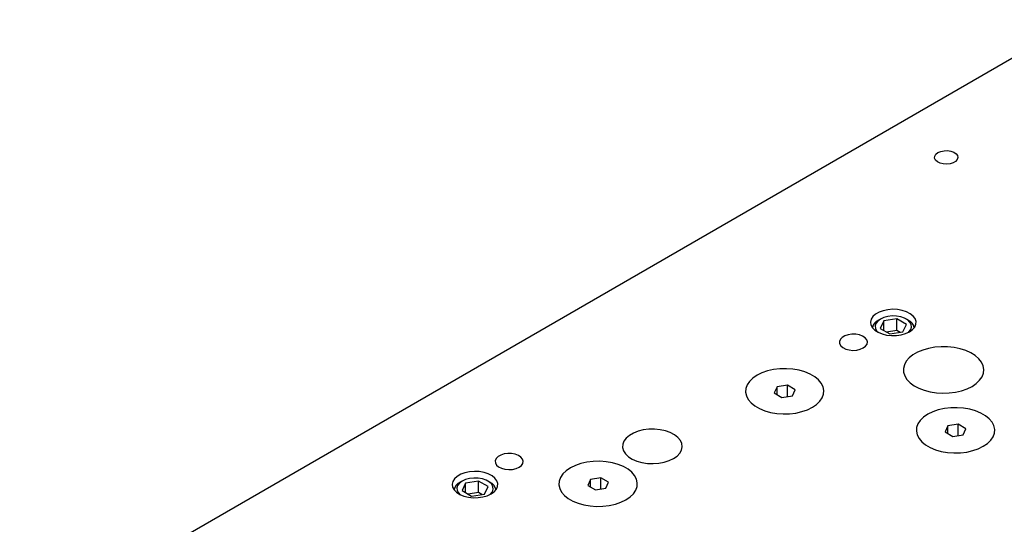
# Model space of a CAD drawing. Header units: inches. Extents: x 1802 to 2468, y -253 to -72.
# Tile 472 of 570: x 2213.96 to 2227.11, y -82.08 to -75.34. Entities that reach past the tile are written whole.
import ezdxf

# ---------------------------------------------------------------- set-up
doc = ezdxf.new("R2010")
doc.units = ezdxf.units.IN
doc.header["$LTSCALE"] = 0.5
doc.header["$MEASUREMENT"] = 0
doc.layers.add('DST-M-S', color=53, linetype='Continuous')
doc.layers.add('SVF-M-S', color=8, linetype='Continuous')

msp = doc.modelspace()

# ---------------------------------------------------------------- linework, layer by layer
at = {"layer": 'DST-M-S', "linetype": 'Continuous', "lineweight": 25}
for p, q in [((2228.10009, -75.34169), (2213.95795, -83.50577)), ((2226.17705, -77.18871), (2226.17879, -77.16184)), ((2226.18911, -77.21468), (2226.17705, -77.18871)), ((2226.17879, -77.16184), (2226.19418, -77.13646)), ((2226.19418, -77.13646), (2226.22183, -77.11483)), ((2226.22183, -77.11483), (2226.25931, -77.09886)), ((2226.25931, -77.09886), (2226.30327, -77.08998)), ((2226.30327, -77.08998), (2226.34981, -77.08897)), ((2226.34981, -77.08897), (2226.3948, -77.09593)), ((2226.3948, -77.09593), (2226.43424, -77.11024)), ((2226.43424, -77.11024), (2226.46462, -77.13062)), ((2226.46462, -77.13062), (2226.48325, -77.15526)), ((2226.48846, -77.18198), (2226.4798, -77.2084)), ((2226.48325, -77.15526), (2226.48846, -77.18198)), ((2226.21389, -77.23745), (2226.18911, -77.21468)), ((2226.24919, -77.25498), (2226.21389, -77.23745)), ((2226.29188, -77.26574), (2226.24919, -77.25498)), ((2226.33816, -77.26875), (2226.29188, -77.26574)), ((2226.38393, -77.26375), (2226.33816, -77.26875)), ((2226.4251, -77.25118), (2226.38393, -77.26375)), ((2226.45804, -77.23217), (2226.4251, -77.25118)), ((2226.4798, -77.2084), (2226.45804, -77.23217)), ((2225.38788, -79.27278), (2225.35242, -79.30481)), ((2225.43444, -79.2459), (2225.38788, -79.27278)), ((2225.48992, -79.22543), (2225.43444, -79.2459)), ((2225.55173, -79.21232), (2225.48992, -79.22543)), ((2225.61697, -79.20719), (2225.55173, -79.21232)), ((2225.68259, -79.21028), (2225.61697, -79.20719)), ((2225.74554, -79.22143), (2225.68259, -79.21028)), ((2225.80286, -79.24014), (2225.74554, -79.22143)), ((2225.85187, -79.26552), (2225.80286, -79.24014)), ((2225.89028, -79.2964), (2225.85187, -79.26552)), ((2225.32971, -79.34049), (2225.32082, -79.37815)), ((2225.32082, -79.37815), (2225.32617, -79.41604)), ((2225.32617, -79.41604), (2225.3455, -79.45237)), ((2225.35242, -79.30481), (2225.32971, -79.34049)), ((2225.9163, -79.33131), (2225.89028, -79.2964)), ((2225.91103, -79.44353), (2225.92693, -79.40664)), ((2225.92871, -79.36864), (2225.9163, -79.33131)), ((2225.92693, -79.40664), (2225.92871, -79.36864)), ((2225.02341, -79.546), (2224.9789, -79.56044)), ((2225.07302, -79.53902), (2225.02341, -79.546)), ((2225.12405, -79.54002), (2225.07302, -79.53902)), ((2225.17272, -79.54894), (2225.12405, -79.54002)), ((2225.21542, -79.56511), (2225.17272, -79.54894)), ((2225.3455, -79.45237), (2225.3779, -79.48546)), ((2225.3779, -79.48546), (2225.42187, -79.51376)), ((2225.42187, -79.51376), (2225.47535, -79.53593)), ((2225.47535, -79.53593), (2225.53584, -79.55095)), ((2225.53584, -79.55095), (2225.6005, -79.55811)), ((2225.66632, -79.55709), (2225.73022, -79.54791)), ((2225.73022, -79.54791), (2225.78921, -79.53102)), ((2225.78921, -79.53102), (2225.84053, -79.50721)), ((2225.84053, -79.50721), (2225.88178, -79.47758)), ((2225.88178, -79.47758), (2225.91103, -79.44353)), ((2224.91777, -79.60698), (2224.90568, -79.63562)), ((2224.90568, -79.63562), (2224.90742, -79.66508)), ((2224.90742, -79.66508), (2224.92287, -79.69318)), ((2224.9428, -79.58129), (2224.91777, -79.60698)), ((2224.9789, -79.56044), (2224.9428, -79.58129)), ((2225.24898, -79.58733), (2225.21542, -79.56511)), ((2225.27091, -79.61395), (2225.24898, -79.58733)), ((2225.25563, -79.69974), (2225.27436, -79.67232)), ((2225.27959, -79.643), (2225.27091, -79.61395)), ((2225.27436, -79.67232), (2225.27959, -79.643)), ((2225.6005, -79.55811), (2225.66632, -79.55709)), ((2224.92287, -79.69318), (2224.95087, -79.71783)), ((2224.95087, -79.71783), (2224.98936, -79.7372)), ((2224.98936, -79.7372), (2225.03547, -79.74986)), ((2225.03547, -79.74986), (2225.08579, -79.75487)), ((2225.08579, -79.75487), (2225.13659, -79.75186)), ((2225.13659, -79.75186), (2225.18409, -79.74104)), ((2225.18409, -79.74104), (2225.22478, -79.72323)), ((2225.22478, -79.72323), (2225.25563, -79.69974)), ((2225.88754, -79.81458), (2225.83698, -79.8551)), ((2225.94871, -79.77927), (2225.88754, -79.81458)), ((2226.0189, -79.75008), (2225.94871, -79.77927)), ((2226.09628, -79.72777), (2226.0189, -79.75008)), ((2226.17887, -79.71292), (2226.09628, -79.72777)), ((2226.26451, -79.7059), (2226.17887, -79.71292)), ((2226.351, -79.70691), (2226.26451, -79.7059)), ((2226.43608, -79.71591), (2226.351, -79.70691)), ((2226.51756, -79.73267), (2226.43608, -79.71591)), ((2226.59333, -79.75676), (2226.51756, -79.73267)), ((2226.66142, -79.78756), (2226.59333, -79.75676)), ((2226.72008, -79.82426), (2226.66142, -79.78756)), ((2225.7726, -79.94745), (2225.76045, -79.99689)), ((2225.79833, -79.89978), (2225.7726, -79.94745)), ((2225.83698, -79.8551), (2225.79833, -79.89978)), ((2226.76777, -79.86592), (2226.72008, -79.82426)), ((2226.80327, -79.91146), (2226.76777, -79.86592)), ((2226.82566, -79.95969), (2226.80327, -79.91146)), ((2223.87148, -80.05544), (2223.80551, -80.0877)), ((2223.94575, -80.02989), (2223.87148, -80.05544)), ((2224.02629, -80.01175), (2223.94575, -80.02989)), ((2224.1109, -80.00151), (2224.02629, -80.01175)), ((2224.19728, -79.99945), (2224.1109, -80.00151)), ((2224.28306, -80.00562), (2224.19728, -79.99945)), ((2224.36592, -80.01986), (2224.28306, -80.00562)), ((2224.44359, -80.04178), (2224.36592, -80.01986)), ((2224.51395, -80.07078), (2224.44359, -80.04178)), ((2224.57508, -80.10607), (2224.51395, -80.07078)), ((2225.76045, -79.99689), (2225.76219, -80.04682)), ((2225.76219, -80.04682), (2225.77778, -80.09594)), ((2226.81013, -80.10794), (2226.82913, -80.05922)), ((2226.83436, -80.00938), (2226.82566, -79.95969)), ((2226.82913, -80.05922), (2226.83436, -80.00938)), ((2223.70538, -80.16865), (2223.67396, -80.21515)), ((2223.74964, -80.12578), (2223.70538, -80.16865)), ((2223.80551, -80.0877), (2223.74964, -80.12578)), ((2224.62532, -80.14669), (2224.57508, -80.10607)), ((2224.66329, -80.19152), (2224.62532, -80.14669)), ((2224.68795, -80.23936), (2224.66329, -80.19152)), ((2225.77778, -80.09594), (2225.80682, -80.14297)), ((2225.80682, -80.14297), (2225.84855, -80.18671)), ((2225.84855, -80.18671), (2225.9019, -80.22602)), ((2226.67703, -80.23504), (2226.73308, -80.197)), ((2226.73308, -80.197), (2226.77783, -80.15426)), ((2226.77783, -80.15426), (2226.81013, -80.10794)), ((2223.65621, -80.26399), (2223.65264, -80.31386)), ((2223.65264, -80.31386), (2223.66334, -80.36338)), ((2223.67396, -80.21515), (2223.65621, -80.26399)), ((2224.67733, -80.38759), (2224.69507, -80.33875)), ((2224.69865, -80.28888), (2224.68795, -80.23936)), ((2224.69507, -80.33875), (2224.69865, -80.28888)), ((2225.9019, -80.22602), (2225.96548, -80.25988)), ((2225.96548, -80.25988), (2226.03764, -80.28742)), ((2226.03764, -80.28742), (2226.11652, -80.30791)), ((2226.11652, -80.30791), (2226.20008, -80.32084)), ((2226.20008, -80.32084), (2226.28614, -80.32586)), ((2226.28614, -80.32586), (2226.37248, -80.32284)), ((2226.37248, -80.32284), (2226.45687, -80.31187)), ((2226.45687, -80.31187), (2226.53712, -80.29322)), ((2226.53712, -80.29322), (2226.61115, -80.26739)), ((2226.61115, -80.26739), (2226.67703, -80.23504)), ((2223.66334, -80.36338), (2223.688, -80.41121)), ((2223.688, -80.41121), (2223.72597, -80.45605)), ((2223.72597, -80.45605), (2223.77621, -80.49667)), ((2224.60165, -80.47696), (2224.64591, -80.43409)), ((2224.64591, -80.43409), (2224.67733, -80.38759)), ((2223.77621, -80.49667), (2223.83734, -80.53196)), ((2223.83734, -80.53196), (2223.9077, -80.56096)), ((2223.9077, -80.56096), (2223.98537, -80.58288)), ((2223.98537, -80.58288), (2224.06822, -80.59712)), ((2224.06822, -80.59712), (2224.15401, -80.60329)), ((2224.15401, -80.60329), (2224.24039, -80.60123)), ((2224.24039, -80.60123), (2224.325, -80.59099)), ((2224.325, -80.59099), (2224.40554, -80.57285)), ((2224.40554, -80.57285), (2224.47981, -80.5473)), ((2224.47981, -80.5473), (2224.54578, -80.51504)), ((2224.54578, -80.51504), (2224.60165, -80.47696)), ((2226.1519, -80.5759), (2226.08593, -80.60816)), ((2226.22617, -80.55035), (2226.1519, -80.5759)), ((2226.3067, -80.53221), (2226.22617, -80.55035)), ((2226.39132, -80.52197), (2226.3067, -80.53221)), ((2226.4777, -80.51991), (2226.39132, -80.52197)), ((2226.56348, -80.52608), (2226.4777, -80.51991)), ((2226.64634, -80.54032), (2226.56348, -80.52608)), ((2226.72401, -80.56224), (2226.64634, -80.54032)), ((2226.79437, -80.59124), (2226.72401, -80.56224)), ((2226.8555, -80.62653), (2226.79437, -80.59124)), ((2225.95437, -80.73561), (2225.93663, -80.78445)), ((2225.9858, -80.68911), (2225.95437, -80.73561)), ((2226.03005, -80.64624), (2225.9858, -80.68911)), ((2226.08593, -80.60816), (2226.03005, -80.64624)), ((2226.90574, -80.66715), (2226.8555, -80.62653)), ((2226.94371, -80.71198), (2226.90574, -80.66715)), ((2226.96837, -80.75982), (2226.94371, -80.71198)), ((2222.15416, -80.85874), (2222.10059, -80.88967)), ((2222.2169, -80.83423), (2222.15416, -80.85874)), ((2222.28654, -80.81701), (2222.2169, -80.83423)), ((2222.36057, -80.80771), (2222.28654, -80.81701)), ((2222.43631, -80.80667), (2222.36057, -80.80771)), ((2222.51102, -80.81393), (2222.43631, -80.80667)), ((2222.582, -80.82921), (2222.51102, -80.81393)), ((2222.64669, -80.85197), (2222.582, -80.82921)), ((2222.70275, -80.88139), (2222.64669, -80.85197)), ((2225.93663, -80.78445), (2225.93306, -80.83432)), ((2225.93306, -80.83432), (2225.94375, -80.88384)), ((2226.95775, -80.90805), (2226.97549, -80.85921)), ((2226.97907, -80.80934), (2226.96837, -80.75982)), ((2226.97549, -80.85921), (2226.97907, -80.80934)), ((2222.0283, -80.96609), (2222.0122, -81.00883)), ((2222.05812, -80.92589), (2222.0283, -80.96609)), ((2222.10059, -80.88967), (2222.05812, -80.92589)), ((2222.74815, -80.9164), (2222.70275, -80.88139)), ((2222.78125, -80.95574), (2222.74815, -80.9164)), ((2222.80086, -80.99799), (2222.78125, -80.95574)), ((2222.80626, -81.04161), (2222.80086, -80.99799)), ((2225.94375, -80.88384), (2225.96842, -80.93167)), ((2225.96842, -80.93167), (2226.00639, -80.97651)), ((2226.00639, -80.97651), (2226.05663, -81.01713)), ((2226.8262, -81.0355), (2226.88207, -80.99742)), ((2226.88207, -80.99742), (2226.92633, -80.95455)), ((2226.92633, -80.95455), (2226.95775, -80.90805)), ((2220.47683, -81.13101), (2220.42722, -81.13799)), ((2220.52786, -81.13202), (2220.47683, -81.13101)), ((2220.57653, -81.14094), (2220.52786, -81.13202)), ((2222.0122, -81.00883), (2222.01039, -81.05255)), ((2222.01039, -81.05255), (2222.02296, -81.09568)), ((2222.02296, -81.09568), (2222.04943, -81.13666)), ((2222.73789, -81.16508), (2222.7742, -81.1267)), ((2222.7742, -81.1267), (2222.79727, -81.08504)), ((2222.79727, -81.08504), (2222.80626, -81.04161)), ((2226.05663, -81.01713), (2226.11776, -81.05242)), ((2226.11776, -81.05242), (2226.18812, -81.08142)), ((2226.18812, -81.08142), (2226.26579, -81.10334)), ((2226.26579, -81.10334), (2226.34864, -81.11758)), ((2226.34864, -81.11758), (2226.43443, -81.12375)), ((2226.43443, -81.12375), (2226.52081, -81.12169)), ((2226.52081, -81.12169), (2226.60542, -81.11145)), ((2226.60542, -81.11145), (2226.68596, -81.09331)), ((2226.68596, -81.09331), (2226.76023, -81.06776)), ((2226.76023, -81.06776), (2226.8262, -81.0355)), ((2220.32157, -81.19898), (2220.30949, -81.22762)), ((2220.30949, -81.22762), (2220.31123, -81.25708)), ((2220.31123, -81.25708), (2220.32668, -81.28518)), ((2220.3466, -81.17328), (2220.32157, -81.19898)), ((2220.38271, -81.15244), (2220.3466, -81.17328)), ((2220.42722, -81.13799), (2220.38271, -81.15244)), ((2220.61923, -81.1571), (2220.57653, -81.14094)), ((2220.65279, -81.17932), (2220.61923, -81.1571)), ((2220.67472, -81.20594), (2220.65279, -81.17932)), ((2220.65944, -81.29174), (2220.67817, -81.26432)), ((2220.68339, -81.23499), (2220.67472, -81.20594)), ((2220.67817, -81.26432), (2220.68339, -81.23499)), ((2221.4532, -81.26471), (2221.37893, -81.29026)), ((2221.53373, -81.24657), (2221.4532, -81.26471)), ((2221.61835, -81.23633), (2221.53373, -81.24657)), ((2221.70472, -81.23426), (2221.61835, -81.23633)), ((2221.79051, -81.24044), (2221.70472, -81.23426)), ((2221.87337, -81.25468), (2221.79051, -81.24044)), ((2221.95104, -81.2766), (2221.87337, -81.25468)), ((2222.04943, -81.13666), (2222.08886, -81.174)), ((2222.08886, -81.174), (2222.13982, -81.20636)), ((2222.13982, -81.20636), (2222.20047, -81.23257)), ((2222.20047, -81.23257), (2222.26862, -81.25168)), ((2222.26862, -81.25168), (2222.34179, -81.263)), ((2222.34179, -81.263), (2222.41736, -81.26612)), ((2222.41736, -81.26612), (2222.49258, -81.26093)), ((2222.49258, -81.26093), (2222.56475, -81.24761)), ((2222.56475, -81.24761), (2222.63124, -81.22665)), ((2222.63124, -81.22665), (2222.68966, -81.19881)), ((2222.68966, -81.19881), (2222.73789, -81.16508)), ((2219.90378, -81.38891), (2219.8483, -81.40938)), ((2219.96558, -81.3758), (2219.90378, -81.38891)), ((2220.03082, -81.37067), (2219.96558, -81.3758)), ((2220.09645, -81.37376), (2220.03082, -81.37067)), ((2220.1594, -81.38491), (2220.09645, -81.37376)), ((2220.21671, -81.40362), (2220.1594, -81.38491)), ((2220.32668, -81.28518), (2220.35468, -81.30982)), ((2220.35468, -81.30982), (2220.39317, -81.3292)), ((2220.39317, -81.3292), (2220.43928, -81.34186)), ((2220.43928, -81.34186), (2220.4896, -81.34687)), ((2220.4896, -81.34687), (2220.5404, -81.34385)), ((2220.5404, -81.34385), (2220.5879, -81.33304)), ((2220.5879, -81.33304), (2220.62858, -81.31523)), ((2220.62858, -81.31523), (2220.65944, -81.29174)), ((2221.25708, -81.3606), (2221.21283, -81.40347)), ((2221.31296, -81.32251), (2221.25708, -81.3606)), ((2221.37893, -81.29026), (2221.31296, -81.32251)), ((2222.0214, -81.3056), (2221.95104, -81.2766)), ((2222.08253, -81.34089), (2222.0214, -81.3056)), ((2222.13276, -81.3815), (2222.08253, -81.34089)), ((2222.17073, -81.42634), (2222.13276, -81.3815)), ((2219.74357, -81.50397), (2219.73468, -81.54163)), ((2219.76628, -81.46829), (2219.74357, -81.50397)), ((2219.80174, -81.43626), (2219.76628, -81.46829)), ((2219.8483, -81.40938), (2219.80174, -81.43626)), ((2220.26572, -81.42901), (2220.21671, -81.40362)), ((2220.30414, -81.45988), (2220.26572, -81.42901)), ((2220.33016, -81.4948), (2220.30414, -81.45988)), ((2220.34257, -81.53213), (2220.33016, -81.4948)), ((2221.16366, -81.49881), (2221.16009, -81.54867)), ((2221.1814, -81.44996), (2221.16366, -81.49881)), ((2221.21283, -81.40347), (2221.1814, -81.44996)), ((2222.1954, -81.47417), (2222.17073, -81.42634)), ((2222.2061, -81.5237), (2222.1954, -81.47417)), ((2222.20252, -81.57356), (2222.2061, -81.5237)), ((2219.73468, -81.54163), (2219.74003, -81.57952)), ((2219.74003, -81.57952), (2219.75935, -81.61585)), ((2219.75935, -81.61585), (2219.79176, -81.64894)), ((2219.79176, -81.64894), (2219.83573, -81.67724)), ((2220.25438, -81.67069), (2220.29564, -81.64106)), ((2220.29564, -81.64106), (2220.32489, -81.60701)), ((2220.32489, -81.60701), (2220.34078, -81.57012)), ((2220.34078, -81.57012), (2220.34257, -81.53213)), ((2221.16009, -81.54867), (2221.17078, -81.5982)), ((2221.17078, -81.5982), (2221.19545, -81.64603)), ((2221.19545, -81.64603), (2221.23342, -81.69087)), ((2222.15336, -81.6689), (2222.18478, -81.62241)), ((2222.18478, -81.62241), (2222.20252, -81.57356)), ((2219.83573, -81.67724), (2219.88921, -81.69941)), ((2219.88921, -81.69941), (2219.94969, -81.71443)), ((2219.94969, -81.71443), (2220.01436, -81.7216)), ((2220.01436, -81.7216), (2220.08018, -81.72057)), ((2220.08018, -81.72057), (2220.14408, -81.71139)), ((2220.14408, -81.71139), (2220.20306, -81.6945)), ((2220.20306, -81.6945), (2220.25438, -81.67069)), ((2221.23342, -81.69087), (2221.28366, -81.73149)), ((2221.28366, -81.73149), (2221.34479, -81.76678)), ((2221.34479, -81.76678), (2221.41515, -81.79578)), ((2221.91299, -81.80766), (2221.98726, -81.78212)), ((2221.98726, -81.78212), (2222.05323, -81.74986)), ((2222.05323, -81.74986), (2222.1091, -81.71178)), ((2222.1091, -81.71178), (2222.15336, -81.6689)), ((2221.41515, -81.79578), (2221.49281, -81.8177)), ((2221.49281, -81.8177), (2221.57567, -81.83194)), ((2221.57567, -81.83194), (2221.66146, -81.83811)), ((2221.66146, -81.83811), (2221.74784, -81.83605)), ((2221.74784, -81.83605), (2221.83245, -81.82581)), ((2221.83245, -81.82581), (2221.91299, -81.80766))]:
    msp.add_line(p, q, dxfattribs=at)
at = {"layer": 'SVF-M-S', "linetype": 'Continuous', "lineweight": 25}
for p, q in [((2225.3925, -79.39412), (2225.38191, -79.42749)), ((2225.41662, -79.36319), (2225.3925, -79.39412)), ((2225.45286, -79.33649), (2225.41662, -79.36319)), ((2225.45283, -79.3365), (2225.42631, -79.35182)), ((2225.49784, -79.36245), (2225.45122, -79.4629)), ((2225.49911, -79.31557), (2225.45286, -79.33649)), ((2225.67184, -79.33554), (2225.49784, -79.36245)), ((2225.49784, -79.48981), (2225.49784, -79.36245)), ((2225.5527, -79.30164), (2225.49911, -79.31557)), ((2225.6105, -79.29553), (2225.5527, -79.30164)), ((2225.66915, -79.29758), (2225.6105, -79.29553)), ((2225.72525, -79.30767), (2225.66915, -79.29758)), ((2225.79921, -79.40907), (2225.67184, -79.33554)), ((2225.67184, -79.48864), (2225.67184, -79.33554)), ((2225.77554, -79.32522), (2225.72525, -79.30767)), ((2225.75259, -79.50952), (2225.79921, -79.40907)), ((2225.81709, -79.3492), (2225.77554, -79.32522)), ((2225.82412, -79.35182), (2225.7976, -79.3365)), ((2225.84749, -79.37823), (2225.81709, -79.3492)), ((2225.86497, -79.41062), (2225.84749, -79.37823)), ((2225.86852, -79.44448), (2225.86497, -79.41062)), ((2225.38191, -79.42749), (2225.38546, -79.46135)), ((2225.38546, -79.46135), (2225.40294, -79.49374)), ((2225.40294, -79.49374), (2225.42237, -79.51401)), ((2225.45122, -79.4629), (2225.57859, -79.53643)), ((2225.67184, -79.48864), (2225.53301, -79.51012)), ((2225.57859, -79.53643), (2225.75259, -79.50952)), ((2225.71742, -79.51496), (2225.67184, -79.48864)), ((2225.82806, -79.51401), (2225.83381, -79.50878)), ((2225.83381, -79.50878), (2225.85793, -79.47785)), ((2225.85793, -79.47785), (2225.86852, -79.44448)), ((2223.87148, -80.05544), (2223.80551, -80.0877)), ((2223.94575, -80.02989), (2223.87148, -80.05544)), ((2224.02629, -80.01175), (2223.94575, -80.02989)), ((2224.1109, -80.00151), (2224.02629, -80.01175)), ((2224.19728, -79.99945), (2224.1109, -80.00151)), ((2224.28306, -80.00562), (2224.19728, -79.99945)), ((2224.36592, -80.01986), (2224.28306, -80.00562)), ((2224.44359, -80.04178), (2224.36592, -80.01986)), ((2224.51395, -80.07078), (2224.44359, -80.04178)), ((2224.57508, -80.10607), (2224.51395, -80.07078)), ((2223.70538, -80.16865), (2223.67396, -80.21515)), ((2223.74964, -80.12578), (2223.70538, -80.16865)), ((2223.80551, -80.0877), (2223.74964, -80.12578)), ((2224.62532, -80.14669), (2224.57508, -80.10607)), ((2224.66329, -80.19152), (2224.62532, -80.14669)), ((2224.68795, -80.23936), (2224.66329, -80.19152)), ((2223.65621, -80.26399), (2223.65264, -80.31386)), ((2223.65264, -80.31386), (2223.66334, -80.36338)), ((2223.67396, -80.21515), (2223.65621, -80.26399)), ((2224.07358, -80.24245), (2224.03622, -80.32294)), ((2224.03622, -80.32294), (2224.13829, -80.38185)), ((2224.213, -80.22088), (2224.07358, -80.24245)), ((2224.07358, -80.3445), (2224.07358, -80.24245)), ((2224.31506, -80.2798), (2224.213, -80.22088)), ((2224.213, -80.3703), (2224.213, -80.22088)), ((2224.27771, -80.36029), (2224.31506, -80.2798)), ((2224.67733, -80.38759), (2224.69507, -80.33875)), ((2224.69865, -80.28888), (2224.68795, -80.23936)), ((2224.69507, -80.33875), (2224.69865, -80.28888)), ((2223.66334, -80.36338), (2223.688, -80.41121)), ((2223.688, -80.41121), (2223.72597, -80.45605)), ((2223.72597, -80.45605), (2223.77621, -80.49667)), ((2224.13829, -80.38185), (2224.27771, -80.36029)), ((2224.60165, -80.47696), (2224.64591, -80.43409)), ((2224.64591, -80.43409), (2224.67733, -80.38759)), ((2223.77621, -80.49667), (2223.83734, -80.53196)), ((2223.83734, -80.53196), (2223.9077, -80.56096)), ((2223.9077, -80.56096), (2223.98537, -80.58288)), ((2223.98537, -80.58288), (2224.06822, -80.59712)), ((2224.06822, -80.59712), (2224.15401, -80.60329)), ((2224.15401, -80.60329), (2224.24039, -80.60123)), ((2224.24039, -80.60123), (2224.325, -80.59099)), ((2224.325, -80.59099), (2224.40554, -80.57285)), ((2224.40554, -80.57285), (2224.47981, -80.5473)), ((2224.47981, -80.5473), (2224.54578, -80.51504)), ((2224.54578, -80.51504), (2224.60165, -80.47696)), ((2226.1519, -80.5759), (2226.08593, -80.60816)), ((2226.22617, -80.55035), (2226.1519, -80.5759)), ((2226.3067, -80.53221), (2226.22617, -80.55035)), ((2226.39132, -80.52197), (2226.3067, -80.53221)), ((2226.4777, -80.51991), (2226.39132, -80.52197)), ((2226.56348, -80.52608), (2226.4777, -80.51991)), ((2226.64634, -80.54032), (2226.56348, -80.52608)), ((2226.72401, -80.56224), (2226.64634, -80.54032)), ((2226.79437, -80.59124), (2226.72401, -80.56224)), ((2226.8555, -80.62653), (2226.79437, -80.59124)), ((2225.95437, -80.73561), (2225.93663, -80.78445)), ((2225.9858, -80.68911), (2225.95437, -80.73561)), ((2226.03005, -80.64624), (2225.9858, -80.68911)), ((2226.08593, -80.60816), (2226.03005, -80.64624)), ((2226.90574, -80.66715), (2226.8555, -80.62653)), ((2226.94371, -80.71198), (2226.90574, -80.66715)), ((2226.96837, -80.75982), (2226.94371, -80.71198)), ((2225.93663, -80.78445), (2225.93306, -80.83432)), ((2225.93306, -80.83432), (2225.94375, -80.88384)), ((2226.354, -80.76291), (2226.31664, -80.8434)), ((2226.31664, -80.8434), (2226.41871, -80.90231)), ((2226.49342, -80.74134), (2226.354, -80.76291)), ((2226.354, -80.86496), (2226.354, -80.76291)), ((2226.59548, -80.80026), (2226.49342, -80.74134)), ((2226.49342, -80.89076), (2226.49342, -80.74134)), ((2226.55813, -80.88075), (2226.59548, -80.80026)), ((2226.95775, -80.90805), (2226.97549, -80.85921)), ((2226.97907, -80.80934), (2226.96837, -80.75982)), ((2226.97549, -80.85921), (2226.97907, -80.80934)), ((2225.94375, -80.88384), (2225.96842, -80.93167)), ((2225.96842, -80.93167), (2226.00639, -80.97651)), ((2226.00639, -80.97651), (2226.05663, -81.01713)), ((2226.41871, -80.90231), (2226.55813, -80.88075)), ((2226.8262, -81.0355), (2226.88207, -80.99742)), ((2226.88207, -80.99742), (2226.92633, -80.95455)), ((2226.92633, -80.95455), (2226.95775, -80.90805)), ((2226.05663, -81.01713), (2226.11776, -81.05242)), ((2226.11776, -81.05242), (2226.18812, -81.08142)), ((2226.18812, -81.08142), (2226.26579, -81.10334)), ((2226.26579, -81.10334), (2226.34864, -81.11758)), ((2226.34864, -81.11758), (2226.43443, -81.12375)), ((2226.43443, -81.12375), (2226.52081, -81.12169)), ((2226.52081, -81.12169), (2226.60542, -81.11145)), ((2226.60542, -81.11145), (2226.68596, -81.09331)), ((2226.68596, -81.09331), (2226.76023, -81.06776)), ((2226.76023, -81.06776), (2226.8262, -81.0355)), ((2221.4532, -81.26471), (2221.37893, -81.29026)), ((2221.53373, -81.24657), (2221.4532, -81.26471)), ((2221.61835, -81.23633), (2221.53373, -81.24657)), ((2221.70472, -81.23426), (2221.61835, -81.23633)), ((2221.79051, -81.24044), (2221.70472, -81.23426)), ((2221.87337, -81.25468), (2221.79051, -81.24044)), ((2221.95104, -81.2766), (2221.87337, -81.25468)), ((2221.25708, -81.3606), (2221.21283, -81.40347)), ((2221.31296, -81.32251), (2221.25708, -81.3606)), ((2221.37893, -81.29026), (2221.31296, -81.32251)), ((2222.0214, -81.3056), (2221.95104, -81.2766)), ((2222.08253, -81.34089), (2222.0214, -81.3056)), ((2222.13276, -81.3815), (2222.08253, -81.34089)), ((2222.17073, -81.42634), (2222.13276, -81.3815)), ((2219.83047, -81.52667), (2219.80636, -81.5576)), ((2219.86671, -81.49997), (2219.83047, -81.52667)), ((2219.86668, -81.49998), (2219.84016, -81.5153)), ((2219.9117, -81.52594), (2219.86507, -81.62638)), ((2219.91297, -81.47905), (2219.86671, -81.49997)), ((2220.08569, -81.49902), (2219.9117, -81.52594)), ((2219.9117, -81.6533), (2219.9117, -81.52594)), ((2219.96655, -81.46512), (2219.91297, -81.47905)), ((2220.02435, -81.45901), (2219.96655, -81.46512)), ((2220.08301, -81.46106), (2220.02435, -81.45901)), ((2220.13911, -81.47115), (2220.08301, -81.46106)), ((2220.21307, -81.57255), (2220.08569, -81.49902)), ((2220.08569, -81.65212), (2220.08569, -81.49902)), ((2220.18939, -81.4887), (2220.13911, -81.47115)), ((2220.23095, -81.51269), (2220.18939, -81.4887)), ((2220.23798, -81.5153), (2220.21145, -81.49998)), ((2220.26135, -81.54172), (2220.23095, -81.51269)), ((2221.16366, -81.49881), (2221.16009, -81.54867)), ((2221.1814, -81.44996), (2221.16366, -81.49881)), ((2221.21283, -81.40347), (2221.1814, -81.44996)), ((2221.58103, -81.47727), (2221.54367, -81.55775)), ((2221.72045, -81.4557), (2221.58103, -81.47727)), ((2221.58103, -81.57932), (2221.58103, -81.47727)), ((2221.82251, -81.51462), (2221.72045, -81.4557)), ((2221.72045, -81.60511), (2221.72045, -81.4557)), ((2221.78516, -81.59511), (2221.82251, -81.51462)), ((2222.1954, -81.47417), (2222.17073, -81.42634)), ((2222.2061, -81.5237), (2222.1954, -81.47417)), ((2222.20252, -81.57356), (2222.2061, -81.5237)), ((2219.80636, -81.5576), (2219.79576, -81.59097)), ((2219.79576, -81.59097), (2219.79931, -81.62483)), ((2219.79931, -81.62483), (2219.81679, -81.65722)), ((2219.81679, -81.65722), (2219.83623, -81.67749)), ((2219.86507, -81.62638), (2219.99245, -81.69991)), ((2220.08569, -81.65212), (2219.94686, -81.6736)), ((2220.13128, -81.67844), (2220.08569, -81.65212)), ((2220.16644, -81.673), (2220.21307, -81.57255)), ((2220.24767, -81.67226), (2220.27178, -81.64133)), ((2220.27883, -81.5741), (2220.26135, -81.54172)), ((2220.27178, -81.64133), (2220.28237, -81.60796)), ((2220.28237, -81.60796), (2220.27883, -81.5741)), ((2221.16009, -81.54867), (2221.17078, -81.5982)), ((2221.17078, -81.5982), (2221.19545, -81.64603)), ((2221.19545, -81.64603), (2221.23342, -81.69087)), ((2221.54367, -81.55775), (2221.64574, -81.61667)), ((2221.64574, -81.61667), (2221.78516, -81.59511)), ((2222.15336, -81.6689), (2222.18478, -81.62241)), ((2222.18478, -81.62241), (2222.20252, -81.57356)), ((2219.99245, -81.69991), (2220.16644, -81.673)), ((2220.24191, -81.67749), (2220.24767, -81.67226)), ((2221.23342, -81.69087), (2221.28366, -81.73149)), ((2221.28366, -81.73149), (2221.34479, -81.76678)), ((2221.34479, -81.76678), (2221.41515, -81.79578)), ((2221.91299, -81.80766), (2221.98726, -81.78212)), ((2221.98726, -81.78212), (2222.05323, -81.74986)), ((2222.05323, -81.74986), (2222.1091, -81.71178)), ((2222.1091, -81.71178), (2222.15336, -81.6689)), ((2221.41515, -81.79578), (2221.49281, -81.8177)), ((2221.49281, -81.8177), (2221.57567, -81.83194)), ((2221.57567, -81.83194), (2221.66146, -81.83811)), ((2221.66146, -81.83811), (2221.74784, -81.83605)), ((2221.74784, -81.83605), (2221.83245, -81.82581)), ((2221.83245, -81.82581), (2221.91299, -81.80766))]:
    msp.add_line(p, q, dxfattribs=at)
for centre, radius, start, end in [((2225.48572, -79.48298), 0.144, 114.353679, 167.523356), ((2225.76472, -79.48298), 0.14398, 12.475851, 65.635256), ((2219.89958, -81.64646), 0.144, 114.353679, 167.523356), ((2220.17858, -81.64646), 0.14398, 12.475851, 65.635256)]:
    msp.add_arc(centre, radius, start, end, dxfattribs=at)

doc.saveas('drawing.dxf')
